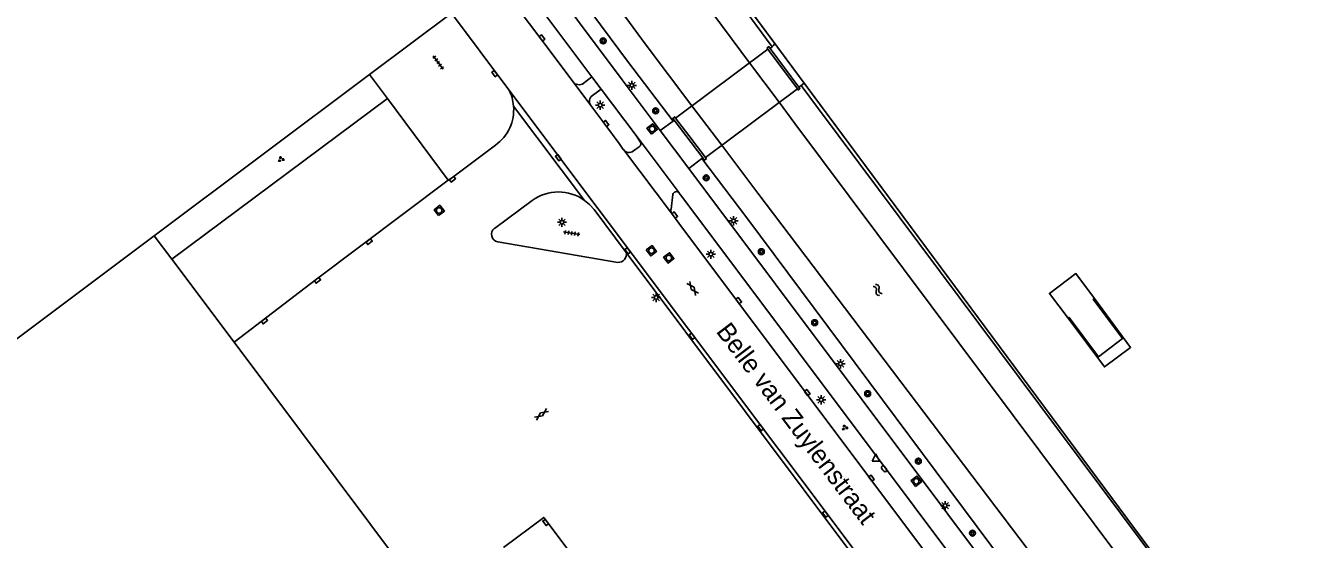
# Model space of a CAD drawing. Extents: x 126000 to 131009, y 393000 to 395500.
# Drawn here: x 130666.6 to 130839.6, y 394309.3 to 394379 of the extents above; entities that cross this region are included whole.
import ezdxf

# ---------------------------------------------------------------- set-up
doc = ezdxf.new("R2010")
doc.units = 0
for name, color, linetype in [('gg-afsc-hekwerk', 7, 'Continuous'), ('gg-anno-openbare ruimte label', 7, 'Continuous'), ('gg-bbg-bijgebouw', 7, 'Continuous'), ('gg-bbg-luifel en loopbrug', 7, 'Continuous'), ('gg-knt-verharding', 7, 'Continuous'), ('gg-knt-verharding nz', 7, 'Continuous'), ('gg-kwrk-kunstwerk', 7, 'Continuous'), ('gg-kwrk-kunstwerk niveau 01', 7, 'Continuous'), ('gt-grn-weggrens', 7, 'Continuous'), ('gt-symb-boom', 7, 'Continuous'), ('gt-symb-brandkraan', 7, 'Continuous'), ('gt-symb-gesloten verharding', 7, 'Continuous'), ('gt-symb-groenvak', 7, 'Continuous'), ('gt-symb-kolk', 7, 'Continuous'), ('gt-symb-lichtmast', 7, 'Continuous'), ('gt-symb-rioolschacht', 7, 'Continuous'), ('gt-symb-tegel verharding', 7, 'Continuous'), ('gt-symb-waterafsluiter', 7, 'Continuous'), ('gt-symb-watersymbool', 7, 'Continuous'), ('gx-grn-maaiveld', 7, 'Continuous')]:
    doc.layers.add(name, color=color, linetype=linetype)

# ---------------------------------------------------------------- blocks, each defined once
blk = doc.blocks.new('gt0-TEG1')
at = {"layer": 'gt-symb-tegel verharding'}
for p, q in [((-1.12, 0), (1.12, 0)), ((-0.9, -0.25), (-0.9, 0.25)), ((-0.45, -0.25), (-0.45, 0.25)), ((0, -0.25), (0, 0.25)), ((0.45, -0.25), (0.45, 0.25)), ((0.9, -0.25), (0.9, 0.25))]:
    blk.add_line(p, q, dxfattribs=at)
blk = doc.blocks.new('gt0-KOLK')
at = {"layer": 'gt-symb-kolk'}
blk.add_lwpolyline([(0, 0), (0.38, 0), (0.38, 0.4), (-0.37, 0.4), (-0.37, 0), (0, 0)], dxfattribs=at)
blk = doc.blocks.new('gt0-BOOM')
at = {"layer": 'gt-symb-boom'}
for radius in [0.4, 0.2]:
    blk.add_circle((0, 0), radius, dxfattribs=at)
blk = doc.blocks.new('gt0-LMAST')
at = {"layer": 'gt-symb-lichtmast'}
for p, q in [((-0.18, 0.17), (-0.45, 0.44)), ((0, 0.25), (0, 0.62)), ((0.17, 0.17), (0.44, 0.44)), ((-0.25, 0), (-0.63, 0)), ((-0.18, -0.18), (-0.45, -0.45)), ((0, -0.25), (0, -0.63)), ((0.44, -0.45), (0.17, -0.18)), ((0.25, 0), (0.62, 0))]:
    blk.add_line(p, q, dxfattribs=at)
blk.add_circle((0, 0), 0.25, dxfattribs=at)
blk = doc.blocks.new('gt0-RS')
at = {"layer": 'gt-symb-rioolschacht'}
blk.add_lwpolyline([(-0.5, -0.5), (0.5, -0.5), (0.5, 0.5), (-0.5, 0.5)], close=True, dxfattribs=at)
blk.add_circle((0, 0), 0.375, dxfattribs=at)
blk = doc.blocks.new('gt0-GRVAK')
at = {"layer": 'gt-symb-groenvak'}
for p, q in [((-0.11, 0.19), (-0.23, 0.24)), ((-0.18, 0.15), (0.09, 0.15)), ((-0.09, 0.21), (-0.16, 0.32)), ((-0.05, 0.21), (-0.05, 0.39)), ((0, 0.21), (0.06, 0.32)), ((0.01, 0.19), (0.13, 0.24)), ((0.26, -0.05), (0.2, 0.06)), ((0.3, -0.05), (0.3, 0.13)), ((0.35, -0.05), (0.41, 0.06)), ((-0.25, -0.23), (-0.36, -0.18)), ((-0.32, -0.26), (-0.05, -0.26)), ((-0.23, -0.21), (-0.29, -0.1)), ((-0.18, -0.2), (-0.18, -0.02)), ((-0.14, -0.21), (-0.07, -0.1)), ((-0.12, -0.23), (0, -0.18)), ((0.24, -0.07), (0.12, -0.02)), ((0.17, -0.11), (0.44, -0.11)), ((0.37, -0.07), (0.49, -0.02))]:
    blk.add_line(p, q, dxfattribs=at)
blk = doc.blocks.new('gt0-GESVH1')
at = {"layer": 'gt-symb-gesloten verharding'}
for p, q in [((-0.99, -0.26), (0.01, 0.24)), ((0.01, -0.26), (-0.99, 0.24)), ((0.01, 0.24), (1.01, -0.26)), ((1.01, 0.24), (0.01, -0.26))]:
    blk.add_line(p, q, dxfattribs=at)
blk = doc.blocks.new('gt0-WA')
at = {"layer": 'gt-symb-watersymbool'}
for centre, start, end in [((-0.32, 0.02), 28.0725, 151.9275), ((0.43, 0.42), 208.0725, 331.9275), ((-0.32, -0.43), 28.0725, 151.9275), ((0.43, -0.03), 208.0725, 331.9275)]:
    blk.add_arc(centre, 0.425, start, end, dxfattribs=at)
blk = doc.blocks.new('gt0-BR')
at = {"layer": 'gt-symb-brandkraan'}
for centre, radius, start, end in [((-0.24, 0), 0.206, 107.5669, 252.4331), ((0.6, -2.66), 3, 106.892, 107.5669), ((0, -0.69), 0.938, 73.108, 106.892), ((-0.6, -2.66), 3, 72.4331, 73.108), ((0.24, 0), 0.206, 287.567, 72.4331), ((0.6, 2.66), 3, 252.4331, 253.108), ((0, 0.69), 0.938, 253.108, 286.8921), ((-0.6, 2.66), 3, 286.8921, 287.567)]:
    blk.add_arc(centre, radius, start, end, dxfattribs=at)
blk = doc.blocks.new('gt0-WAFSL')
at = {"layer": 'gt-symb-waterafsluiter'}
for p, q in [((-0.5, -0.33), (0, 0.67)), ((0, 0.67), (0.5, -0.33)), ((0.5, -0.33), (-0.5, -0.33))]:
    blk.add_line(p, q, dxfattribs=at)

msp = doc.modelspace()

# ---------------------------------------------------------------- linework, layer by layer
at = {"layer": 'gg-afsc-hekwerk'}
for p, q in [((130768.23, 394376.57), (130730.73, 394427.13)), ((130839.62, 394280.32), (130730.73, 394427.13)), ((130713.25, 394372.35), (130724.37, 394380.67)), ((130772.2, 394371.21), (130768.23, 394376.57)), ((130684.06, 394350.51), (130713.25, 394372.35)), ((130839.62, 394280.32), (130772.2, 394371.21)), ((130684.06, 394350.51), (130539.11, 394242.07)), ((130684.06, 394350.51), (130686.43, 394347.36)), ((130686.43, 394347.36), (130694.9, 394336.07)), ((130694.9, 394336.07), (130720.54, 394301.89))]:
    msp.add_line(p, q, dxfattribs=at)
at = {"layer": 'gg-bbg-bijgebouw'}
for points in [[(130807.97, 394339.34), (130805.45, 394342.69), (130809.03, 394345.38), (130811.53, 394342.01)], [(130811.53, 394342.01), (130811.39, 394341.9), (130815.37, 394336.57), (130812.11, 394334.12), (130808.11, 394339.45), (130807.97, 394339.34)]]:
    msp.add_lwpolyline(points, dxfattribs=at)
at = {"layer": 'gg-bbg-luifel en loopbrug'}
msp.add_lwpolyline([(130811.53, 394342.01), (130816.45, 394335.39), (130812.89, 394332.73), (130807.97, 394339.34)], dxfattribs=at)
at = {"layer": 'gg-knt-verharding'}
for p, q in [((130743.38, 394372.07), (130720.87, 394402.15)), ((130724.37, 394380.67), (130732.16, 394370.3)), ((130767.85, 394376.14), (130767.58, 394375.89)), ((130715.69, 394369.1), (130713.25, 394372.35)), ((130742.24, 394371.15), (130743.38, 394372.07)), ((130771.46, 394370.66), (130771.77, 394370.89)), ((130771.77, 394370.89), (130772.2, 394371.21)), ((130686.43, 394347.36), (130715.69, 394369.1)), ((130723.91, 394358.04), (130715.69, 394369.1)), ((130732.16, 394370.3), (130792.27, 394290.26)), ((130743.47, 394369.54), (130744.68, 394370.38)), ((130744.68, 394370.38), (130749.4, 394364.09)), ((130742.4, 394355.31), (130732.79, 394368.09)), ((130745.16, 394365.62), (130743.25, 394368.17)), ((130745.16, 394365.62), (130747.11, 394363.02)), ((130752.67, 394364.79), (130754.43, 394366.06)), ((130754.43, 394366.06), (130754.58, 394366.18)), ((130749.96, 394363.25), (130749.4, 394364.09)), ((130749.4, 394364.09), (130755.22, 394356.32)), ((130752.67, 394364.79), (130756.54, 394359.62)), ((130747.68, 394362.19), (130754.34, 394353.38)), ((130749.06, 394362.01), (130749.83, 394362.56)), ((130756.54, 394359.62), (130758.32, 394360.97)), ((130758.32, 394360.97), (130758.44, 394361.06)), ((130735.3, 394355.29), (130730.2, 394351.51)), ((130754.13, 394354.11), (130754.38, 394356.11)), ((130755.2, 394352.22), (130754.34, 394353.38)), ((130755.2, 394352.22), (130817.77, 394268.72)), ((130730.63, 394349.68), (130746.93, 394346.91)), ((130784.52, 394299.61), (130748.05, 394348.26))]:
    msp.add_line(p, q, dxfattribs=at)
for points in [[(130723.29, 394404.05), (130747.53, 394371.65), (130752.67, 394364.79)], [(130740.85, 394371.39), (130736.46, 394377.21), (130730.45, 394385.22)], [(130768.23, 394376.57), (130768.02, 394376.29), (130767.85, 394376.14)], [(130723.91, 394358.04), (130724.39, 394358.34), (130730.35, 394362.81)], [(130747.68, 394362.19), (130747.66, 394362.21), (130747.11, 394363.02)], [(130756.54, 394359.62), (130803.42, 394297.08), (130820.25, 394274.68)], [(130748.05, 394348.26), (130743.7, 394354.05), (130743.1, 394354.73), (130742.4, 394355.31)], [(130755.59, 394355.83), (130755.24, 394356.29), (130755.22, 394356.32)], [(130755.59, 394355.83), (130802.91, 394292.71), (130817.73, 394272.84)], [(130731.44, 394308.25), (130736.87, 394312.34), (130760.42, 394280.99), (130760.77, 394280.46), (130755.89, 394276.89)]]:
    msp.add_lwpolyline(points, dxfattribs=at)
for centre, radius, start, end in [((130741.68, 394372.03), 1.05, 217.8348, 302.7078), ((130726.92, 394367.62), 5.88, 4.5804, 27.2013), ((130744.06, 394368.74), 0.995, 126.4425, 215.0937), ((130726.89, 394367.6), 5.91, 305.7724, 4.6677), ((130748.46, 394362.8), 0.992, 217.8574, 306.9424), ((130749.54, 394362.97), 0.5, 304.6196, 34.3206), ((130738.86, 394350.37), 6.08, 54.3935, 125.8488), ((130754.85, 394356.01), 0.482, 38.8995, 168.5673), ((130755.2, 394354.02), 1.08, 175.1376, 216.7121), ((130730.84, 394350.7), 1.04, 128.0531, 258.3337), ((130746.99, 394348), 1.1, 266.8211, 13.6011)]:
    msp.add_arc(centre, radius, start, end, dxfattribs=at)
at = {"layer": 'gg-knt-verharding nz'}
msp.add_line((130740.85, 394371.39), (130743.25, 394368.17), dxfattribs=at)
msp.add_lwpolyline([(130723.91, 394358.04), (130706.08, 394344.62), (130694.9, 394336.07)], dxfattribs=at)
at = {"layer": 'gg-kwrk-kunstwerk'}
for p, q in [((130771.46, 394370.66), (130767.58, 394375.89)), ((130758.44, 394361.06), (130754.58, 394366.18))]:
    msp.add_line(p, q, dxfattribs=at)
for points in [[(130767.58, 394375.89), (130767.39, 394376.16), (130767.15, 394375.98), (130767.28, 394375.79)], [(130771.27, 394370.43), (130771.4, 394370.26), (130771.62, 394370.44), (130771.46, 394370.66)], [(130754.58, 394366.18), (130754.39, 394366.42), (130754.63, 394366.61), (130754.75, 394366.46)], [(130758.79, 394361.1), (130758.92, 394360.93), (130758.68, 394360.75), (130758.44, 394361.06)]]:
    msp.add_lwpolyline(points, dxfattribs=at)
at = {"layer": 'gg-kwrk-kunstwerk niveau 01'}
for p, q in [((130767.28, 394375.79), (130754.75, 394366.46)), ((130767.28, 394375.79), (130771.27, 394370.43)), ((130758.79, 394361.1), (130771.27, 394370.43))]:
    msp.add_line(p, q, dxfattribs=at)
msp.add_lwpolyline([(130754.75, 394366.46), (130756.57, 394364.08), (130758.79, 394361.1)], dxfattribs=at)
at = {"layer": 'gt-grn-weggrens'}
msp.add_line((130744.68, 394370.38), (130743.38, 394372.07), dxfattribs=at)
at = {"layer": 'gx-grn-maaiveld'}
for p, q in [((130768.78, 394368.6), (130764.79, 394373.96)), ((130756.96, 394368.14), (130761, 394362.8))]:
    msp.add_line(p, q, dxfattribs=at)
for points in [[(130764.79, 394373.96), (130759.95, 394380.46), (130732.01, 394417.15), (130727.6, 394418.98), (130726.96, 394419.71)], [(130734.72, 394419.87), (130764.26, 394380.94), (130767.85, 394376.14)], [(130756.96, 394368.14), (130750.78, 394376.33), (130724.5, 394412.07), (130725, 394415.96), (130723.85, 394417.43)], [(130721.69, 394409.93), (130748.24, 394374.16), (130754.43, 394366.06)], [(130771.77, 394370.89), (130774.14, 394367.71), (130836.83, 394283.82)], [(130768.78, 394368.6), (130770.91, 394365.74), (130833.75, 394281.76), (130834.08, 394277.94)], [(130761, 394362.8), (130765.91, 394356.29), (130826.08, 394276.93), (130830.8, 394275.35), (130830.9, 394275.42)], [(130758.32, 394360.97), (130764.43, 394352.96), (130823.16, 394274.17)]]:
    msp.add_lwpolyline(points, dxfattribs=at)

# ---------------------------------------------------------------- block references
at = {"layer": 'gt-symb-boom'}
for p in [(130744.94, 394376.92), (130752.05, 394367.45), (130758.89, 394358.37), (130766.38, 394348.35), (130773.61, 394338.73), (130780.8, 394329.11), (130787.67, 394319.97), (130795.01, 394310.2)]:
    msp.add_blockref('gt0-BOOM', p, dxfattribs=at)
at = {"layer": 'gt-symb-brandkraan', "rotation": 126.9501277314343}
msp.add_blockref('gt0-BR', (130783.02, 394318.93), dxfattribs=at)
at = {"layer": 'gt-symb-gesloten verharding'}
for p, rotation in [((130757.07, 394343.39), -53.130102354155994), ((130736.59, 394326.29), -144.03584370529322)]:
    msp.add_blockref('gt0-GESVH1', p, dxfattribs=dict(at, rotation=rotation))
at = {"layer": 'gt-symb-groenvak'}
for p in [(130701.23, 394360.89), (130777.68, 394324.51)]:
    msp.add_blockref('gt0-GRVAK', p, dxfattribs=at)
at = {"layer": 'gt-symb-kolk'}
for p, rotation in [((130736.46, 394377.21), -53.256203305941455), ((130730.39, 394372.61), 126.9157067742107), ((130745.16, 394365.62), -53.25620330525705), ((130739.01, 394361.21), 126.42317831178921), ((130724.39, 394358.34), -143.130102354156), ((130754.48, 394353.2), -53.544872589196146), ((130713.08, 394349.86), -142.9238796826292), ((130748.43, 394348.59), 126.70953402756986), ((130706.08, 394344.62), -143.21030035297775), ((130763.15, 394341.6), -53.25620330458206), ((130698.89, 394339.12), -142.55716365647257), ((130757.16, 394337), 127.03038960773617), ((130772.43, 394329.15), -53.256203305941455), ((130766.44, 394324.62), 126.86989764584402), ((130781.15, 394317.55), -53.256203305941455), ((130737.29, 394311.77), 126.86989764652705), ((130775.21, 394312.9), 126.78969964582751)]:
    msp.add_blockref('gt0-KOLK', p, dxfattribs=dict(at, rotation=rotation))
at = {"layer": 'gt-symb-lichtmast'}
for p in [(130748.82, 394370.9), (130744.54, 394368.21), (130739.35, 394352.34), (130762.61, 394352.54), (130759.53, 394348), (130752.11, 394342.16), (130777.11, 394333.16), (130774.5, 394328.29), (130791.3, 394313.94)]:
    msp.add_blockref('gt0-LMAST', p, dxfattribs=at)
at = {"layer": 'gt-symb-rioolschacht'}
for p, rotation in [((130751.57, 394364.99), 38.01566048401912), ((130722.7, 394353.94), 38.382457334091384), ((130751.48, 394348.49), -53.08429322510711), ((130753.83, 394347.51), -53.08429322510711), ((130787.38, 394317.24), 37.729269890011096)]:
    msp.add_blockref('gt0-RS', p, dxfattribs=dict(at, rotation=rotation))
at = {"layer": 'gt-symb-tegel verharding'}
for p, rotation in [((130722.56, 394373.99), -53.49671701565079), ((130740.66, 394350.85), 170.73547601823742)]:
    msp.add_blockref('gt0-TEG1', p, dxfattribs=dict(at, rotation=rotation))
at = {"layer": 'gt-symb-waterafsluiter'}
msp.add_blockref('gt0-WAFSL', (130781.9, 394320.27), dxfattribs=at)
at = {"layer": 'gt-symb-watersymbool', "rotation": -53.130102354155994}
msp.add_blockref('gt0-WA', (130782.12, 394343.22), dxfattribs=at)

# ---------------------------------------------------------------- texts
at = {"layer": 'gg-anno-openbare ruimte label'}
msp.add_text('Belle van Zuylenstraat', height=2.5, rotation=307.2, dxfattribs=at).set_placement((130760.15, 394337.52))

doc.saveas('drawing.dxf')
